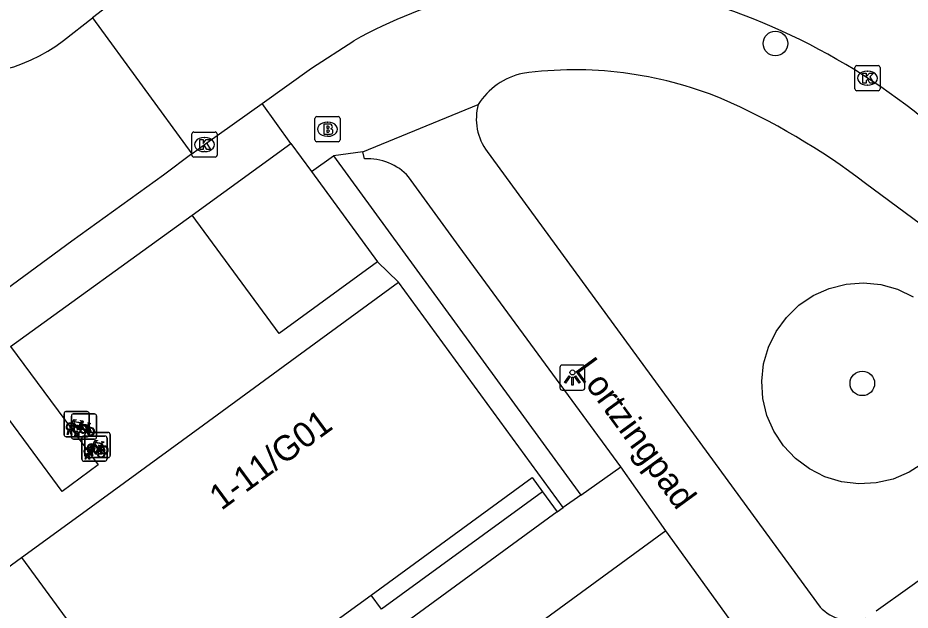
# Model space of a CAD drawing. Extents: x 159040 to 160094, y 381214 to 382518.
# Drawn here: x 159729.26 to 159764.72, y 382254.7 to 382278.27 of the extents above; entities that cross this region are included whole.
import ezdxf

# ---------------------------------------------------------------- set-up
doc = ezdxf.new("R2010")
doc.units = 0
for name, color, linetype in [('IMGEO_Boom', 7, 'Continuous'), ('IMGEO_Brandkraan', 7, 'Continuous'), ('IMGEO_Fietsenrek', 7, 'Continuous'), ('IMGEO_Groenvoorziening', 7, 'Continuous'), ('IMGEO_Kolk', 7, 'Continuous'), ('IMGEO_Lichtpunt', 7, 'Continuous'), ('IMGEO_Openbare_ruimte_label', 7, 'Continuous'), ('IMGEO_Pand', 7, 'Continuous'), ('IMGEO_Pand_nummerreeks', 7, 'Continuous'), ('IMGEO_Rijbaan_lokaal_open', 7, 'Continuous'), ('IMGEO_Voetpad_gesloten', 7, 'Continuous'), ('IMGEO_Voetpad_open', 7, 'Continuous')]:
    doc.layers.add(name, color=color, linetype=linetype)

msp = doc.modelspace()

# ---------------------------------------------------------------- linework, layer by layer
at = {"layer": 'IMGEO_Boom'}
for centre in [(159759.369, 382277.249), (159762.822, 382263.726)]:
    msp.add_circle(centre, 0.489, dxfattribs=at)
at = {"layer": 'IMGEO_Brandkraan'}
for p, q in [((159741.064, 382273.412), (159741.064, 382274.264)), ((159741.139, 382274.338), (159741.991, 382274.338)), ((159742.065, 382274.264), (159742.065, 382273.412)), ((159741.552, 382274.118), (159741.577, 382274.118)), ((159741.575, 382273.558), (159741.55, 382273.558)), ((159741.991, 382273.338), (159741.139, 382273.338))]:
    msp.add_line(p, q, dxfattribs=at)
for points in [[(159741.064, 382273.412), (159741.064, 382274.264)], [(159741.139, 382274.338), (159741.991, 382274.338)], [(159742.065, 382274.264), (159742.065, 382273.412)], [(159741.412, 382274.038), (159741.412, 382273.638), (159741.625, 382273.638)], [(159741.643, 382274.038), (159741.412, 382274.038)], [(159741.591, 382273.957), (159741.537, 382273.957), (159741.537, 382273.881)], [(159741.537, 382273.881), (159741.59, 382273.881)], [(159741.599, 382273.805), (159741.537, 382273.805), (159741.537, 382273.724)], [(159741.537, 382273.724), (159741.599, 382273.724)], [(159741.991, 382273.338), (159741.139, 382273.338)]]:
    msp.add_lwpolyline(points, dxfattribs=at)
for centre, radius, start, end in [((159741.141, 382274.262), 0.0765, 91.552, 178.448), ((159741.141, 382274.262), 0.0765, 91.552, 178.448), ((159741.989, 382274.262), 0.0765, 1.552, 88.448), ((159741.989, 382274.262), 0.0765, 1.552, 88.448), ((159741.592, 382273.919), 0.0379, 267.8285, 90.9355), ((159741.647, 382273.893), 0.145, 59.4692, 91.5367), ((159741.672, 382273.94), 0.0922, 285.5137, 58.1501), ((159741.6, 382273.764), 0.0404, 269.8759, 90.5077), ((159741.631, 382273.889), 0.251, 268.6676, 293.5347), ((159741.677, 382273.748), 0.105, 301.3115, 78.989), ((159741.141, 382273.414), 0.0765, 181.552, 268.448), ((159741.141, 382273.414), 0.0765, 181.552, 268.448), ((159741.989, 382273.414), 0.0765, 271.552, 358.448), ((159741.989, 382273.414), 0.0765, 271.552, 358.448)]:
    msp.add_arc(centre, radius, start, end, dxfattribs=at)
for centre, major_axis, ratio, start_param, end_param in [((159741.551, 382273.838), (-0.387, 0.002), 0.722429, 4.712389, 7.853982), ((159741.576, 382273.838), (-0.39, 0.002), 0.717154, 1.570796, 4.712389)]:
    msp.add_ellipse(centre, major_axis=major_axis, ratio=ratio, start_param=start_param, end_param=end_param, dxfattribs=at)
at = {"layer": 'IMGEO_Fietsenrek'}
for p, q in [((159731.167, 382262.604), (159732.008, 382262.604)), ((159732.008, 382262.604), (159731.167, 382262.604)), ((159732.092, 382262.529), (159732.092, 382261.688)), ((159732.092, 382261.688), (159732.092, 382262.529)), ((159731.092, 382261.679), (159731.092, 382262.52)), ((159731.092, 382262.52), (159731.092, 382261.679)), ((159731.383, 382261.585), (159731.383, 382262.426)), ((159731.383, 382262.426), (159731.383, 382261.585)), ((159731.458, 382262.51), (159732.299, 382262.51)), ((159732.299, 382262.51), (159731.458, 382262.51)), ((159732.383, 382262.435), (159732.383, 382261.594)), ((159732.383, 382261.594), (159732.383, 382262.435)), ((159731.219, 382261.688), (159731.258, 382261.848)), ((159731.288, 382261.836), (159731.253, 382261.688)), ((159731.33, 382261.86), (159731.329, 382261.864)), ((159731.371, 382261.688), (159731.337, 382261.83)), ((159731.361, 382261.871), (159731.362, 382261.864)), ((159731.369, 382261.834), (159731.404, 382261.688)), ((159731.779, 382262.153), (159731.815, 382262.058)), ((159732.07, 382262.059), (159732.106, 382261.964)), ((159732.017, 382261.604), (159731.176, 382261.604)), ((159731.176, 382261.604), (159732.017, 382261.604)), ((159731.253, 382261.688), (159731.219, 382261.688)), ((159731.404, 382261.688), (159731.371, 382261.688)), ((159732.308, 382261.51), (159731.467, 382261.51)), ((159731.467, 382261.51), (159732.308, 382261.51)), ((159731.51, 382261.594), (159731.549, 382261.754)), ((159731.544, 382261.594), (159731.51, 382261.594)), ((159731.579, 382261.742), (159731.544, 382261.594)), ((159731.621, 382261.766), (159731.62, 382261.77)), ((159731.662, 382261.594), (159731.628, 382261.736)), ((159731.652, 382261.777), (159731.653, 382261.77)), ((159731.66, 382261.74), (159731.695, 382261.594)), ((159731.695, 382261.594), (159731.662, 382261.594)), ((159731.799, 382260.706), (159731.799, 382261.547)), ((159731.799, 382261.547), (159731.799, 382260.706)), ((159731.874, 382261.631), (159732.715, 382261.631)), ((159732.715, 382261.631), (159731.874, 382261.631)), ((159731.923, 382260.848), (159731.923, 382261.689)), ((159731.923, 382261.689), (159731.923, 382260.848)), ((159731.998, 382261.773), (159732.839, 382261.773)), ((159732.839, 382261.773), (159731.998, 382261.773)), ((159732.799, 382261.556), (159732.799, 382260.715)), ((159732.799, 382260.715), (159732.799, 382261.556)), ((159732.923, 382261.698), (159732.923, 382260.857)), ((159732.923, 382260.857), (159732.923, 382261.698)), ((159732.486, 382261.18), (159732.522, 382261.085)), ((159732.61, 382261.322), (159732.646, 382261.227)), ((159731.926, 382260.715), (159731.965, 382260.875)), ((159731.995, 382260.863), (159731.96, 382260.715)), ((159732.848, 382260.773), (159732.007, 382260.773)), ((159732.007, 382260.773), (159732.848, 382260.773)), ((159732.037, 382260.887), (159732.036, 382260.891)), ((159732.078, 382260.715), (159732.044, 382260.857)), ((159732.05, 382260.857), (159732.089, 382261.017)), ((159732.084, 382260.857), (159732.05, 382260.857)), ((159732.068, 382260.898), (159732.069, 382260.891)), ((159732.076, 382260.861), (159732.111, 382260.715)), ((159732.119, 382261.005), (159732.084, 382260.857)), ((159732.161, 382261.029), (159732.16, 382261.033)), ((159732.202, 382260.857), (159732.168, 382260.999)), ((159732.192, 382261.04), (159732.193, 382261.033)), ((159732.2, 382261.003), (159732.235, 382260.857)), ((159732.235, 382260.857), (159732.202, 382260.857)), ((159732.724, 382260.631), (159731.883, 382260.631)), ((159731.883, 382260.631), (159732.724, 382260.631)), ((159731.96, 382260.715), (159731.926, 382260.715)), ((159732.111, 382260.715), (159732.078, 382260.715))]:
    msp.add_line(p, q, dxfattribs=at)
for points in [[(159731.405, 382262.13), (159731.5, 382262.294), (159731.586, 382262.28), (159731.588, 382262.271), (159731.532, 382262.26), (159731.505, 382262.215), (159731.761, 382262.174)], [(159731.748, 382262.149), (159731.491, 382262.19), (159731.474, 382262.161), (159731.641, 382261.941), (159731.748, 382262.149)], [(159731.696, 382262.036), (159731.791, 382262.2), (159731.877, 382262.186), (159731.879, 382262.177), (159731.823, 382262.166), (159731.796, 382262.121), (159732.052, 382262.08)], [(159731.761, 382262.174), (159731.786, 382262.223), (159731.78, 382262.227), (159731.757, 382262.231), (159731.745, 382262.238), (159731.744, 382262.241), (159731.746, 382262.246), (159731.841, 382262.231), (159731.843, 382262.221), (159731.833, 382262.208), (159731.821, 382262.202), (159731.807, 382262.208), (159731.779, 382262.153)], [(159731.426, 382262.078), (159731.374, 382261.988), (159731.334, 382261.963), (159731.335, 382262.01), (159731.39, 382262.104)], [(159731.701, 382261.886), (159731.651, 382261.886), (159731.46, 382262.137), (159731.441, 382262.105)], [(159731.717, 382261.984), (159731.665, 382261.894), (159731.625, 382261.869), (159731.626, 382261.916), (159731.681, 382262.01)], [(159731.796, 382262.051), (159731.766, 382262.128), (159731.657, 382261.91), (159731.7, 382261.91)], [(159731.73, 382261.91), (159731.85, 382261.909), (159731.806, 382262.023)], [(159731.826, 382262.03), (159731.881, 382261.885), (159731.731, 382261.885)], [(159731.992, 382261.792), (159731.942, 382261.792), (159731.751, 382262.043), (159731.732, 382262.011)], [(159732.039, 382262.055), (159731.782, 382262.096), (159731.765, 382262.067), (159731.932, 382261.847), (159732.039, 382262.055)], [(159732.087, 382261.957), (159732.057, 382262.034), (159731.948, 382261.816), (159731.991, 382261.816)], [(159732.021, 382261.816), (159732.141, 382261.815), (159732.097, 382261.929)], [(159732.117, 382261.936), (159732.172, 382261.791), (159732.022, 382261.791)], [(159732.052, 382262.08), (159732.077, 382262.129), (159732.071, 382262.133), (159732.048, 382262.137), (159732.036, 382262.144), (159732.035, 382262.147), (159732.037, 382262.152), (159732.132, 382262.137), (159732.134, 382262.127), (159732.124, 382262.114), (159732.112, 382262.108), (159732.098, 382262.114), (159732.07, 382262.059)], [(159732.133, 382261.105), (159732.081, 382261.015), (159732.041, 382260.99), (159732.042, 382261.037), (159732.097, 382261.131)], [(159732.112, 382261.157), (159732.207, 382261.321), (159732.293, 382261.307), (159732.295, 382261.298), (159732.239, 382261.287), (159732.212, 382261.242), (159732.468, 382261.201)], [(159732.408, 382260.913), (159732.358, 382260.913), (159732.167, 382261.164), (159732.148, 382261.132)], [(159732.257, 382261.247), (159732.205, 382261.157), (159732.165, 382261.132), (159732.166, 382261.179), (159732.221, 382261.273)], [(159732.455, 382261.176), (159732.198, 382261.217), (159732.181, 382261.188), (159732.348, 382260.968), (159732.455, 382261.176)], [(159732.236, 382261.299), (159732.331, 382261.463), (159732.417, 382261.449), (159732.419, 382261.44), (159732.363, 382261.429), (159732.336, 382261.384), (159732.592, 382261.343)], [(159732.532, 382261.055), (159732.482, 382261.055), (159732.291, 382261.306), (159732.272, 382261.274)], [(159732.579, 382261.318), (159732.322, 382261.359), (159732.305, 382261.33), (159732.472, 382261.11), (159732.579, 382261.318)], [(159732.503, 382261.078), (159732.473, 382261.155), (159732.364, 382260.937), (159732.407, 382260.937)], [(159732.468, 382261.201), (159732.493, 382261.25), (159732.487, 382261.254), (159732.464, 382261.258), (159732.452, 382261.265), (159732.451, 382261.268), (159732.453, 382261.273), (159732.548, 382261.258), (159732.55, 382261.248), (159732.54, 382261.235), (159732.528, 382261.229), (159732.514, 382261.235), (159732.486, 382261.18)], [(159732.627, 382261.22), (159732.597, 382261.297), (159732.488, 382261.079), (159732.531, 382261.079)], [(159732.561, 382261.079), (159732.681, 382261.078), (159732.637, 382261.192)], [(159732.657, 382261.199), (159732.712, 382261.054), (159732.562, 382261.054)], [(159732.592, 382261.343), (159732.617, 382261.392), (159732.611, 382261.396), (159732.588, 382261.4), (159732.576, 382261.407), (159732.575, 382261.41), (159732.577, 382261.415), (159732.672, 382261.4), (159732.674, 382261.39), (159732.664, 382261.377), (159732.652, 382261.371), (159732.638, 382261.377), (159732.61, 382261.322)], [(159732.437, 382260.937), (159732.557, 382260.936), (159732.513, 382261.05)], [(159732.533, 382261.057), (159732.588, 382260.912), (159732.438, 382260.912)]]:
    msp.add_lwpolyline(points, dxfattribs=at)
for centre, radius, start, end in [((159731.17, 382262.526), 0.0779, 92.4484, 184.2845), ((159731.17, 382262.526), 0.0779, 92.4484, 184.2845), ((159732.014, 382262.526), 0.0779, 2.4484, 94.2845), ((159732.014, 382262.526), 0.0779, 2.4484, 94.2845), ((159731.461, 382262.432), 0.0779, 92.4484, 184.2845), ((159731.461, 382262.432), 0.0779, 92.4484, 184.2845), ((159732.305, 382262.432), 0.0779, 2.4484, 94.2845), ((159732.305, 382262.432), 0.0779, 2.4484, 94.2845), ((159731.332, 382261.989), 0.159, 62.6766, 242.1369), ((159731.332, 382261.989), 0.129, 63.3192, 238.903), ((159731.312, 382261.86), 0.0499, 12.8025, 158.6934), ((159731.332, 382261.989), 0.159, 253.9967, 271.7867), ((159731.312, 382261.86), 0.0174, 12.8025, 163.4502), ((159731.332, 382261.989), 0.129, 253.415, 269.0204), ((159731.332, 382261.989), 0.129, 283.6043, 43.4302), ((159731.332, 382261.989), 0.159, 283.5766, 46.6042), ((159731.623, 382261.895), 0.159, 62.6766, 242.1369), ((159731.623, 382261.895), 0.129, 63.3192, 238.903), ((159731.623, 382261.895), 0.129, 283.6043, 43.4302), ((159731.623, 382261.895), 0.159, 283.5766, 46.6042), ((159731.859, 382261.905), 0.159, 113.3408, 178.3217), ((159731.859, 382261.905), 0.159, 187.0065, 105.7708), ((159731.859, 382261.905), 0.129, 113.923, 177.9556), ((159731.859, 382261.905), 0.129, 188.6715, 104.5883), ((159732.15, 382261.811), 0.159, 113.3408, 178.3217), ((159732.15, 382261.811), 0.159, 187.0065, 105.7708), ((159732.15, 382261.811), 0.129, 113.923, 177.9556), ((159732.15, 382261.811), 0.129, 188.6715, 104.5883), ((159731.17, 382261.682), 0.0779, 182.4484, 274.2845), ((159731.17, 382261.682), 0.0779, 182.4484, 274.2845), ((159731.461, 382261.588), 0.0779, 182.4484, 274.2845), ((159731.461, 382261.588), 0.0779, 182.4484, 274.2845), ((159731.603, 382261.766), 0.0499, 12.8025, 158.6934), ((159731.623, 382261.895), 0.159, 253.9967, 271.7867), ((159731.603, 382261.766), 0.0174, 12.8025, 163.4502), ((159731.623, 382261.895), 0.129, 253.415, 269.0204), ((159731.877, 382261.553), 0.0779, 92.4484, 184.2845), ((159731.877, 382261.553), 0.0779, 92.4484, 184.2845), ((159732.001, 382261.695), 0.0779, 92.4484, 184.2845), ((159732.001, 382261.695), 0.0779, 92.4484, 184.2845), ((159732.014, 382261.682), 0.0779, 272.4484, 4.2845), ((159732.014, 382261.682), 0.0779, 272.4484, 4.2845), ((159732.305, 382261.588), 0.0779, 272.4484, 4.2845), ((159732.305, 382261.588), 0.0779, 272.4484, 4.2845), ((159732.721, 382261.553), 0.0779, 2.4484, 94.2845), ((159732.721, 382261.553), 0.0779, 2.4484, 94.2845), ((159732.845, 382261.695), 0.0779, 2.4484, 94.2845), ((159732.845, 382261.695), 0.0779, 2.4484, 94.2845), ((159732.039, 382261.016), 0.159, 62.6766, 242.1369), ((159732.039, 382261.016), 0.129, 63.3192, 238.903), ((159732.163, 382261.158), 0.159, 62.6766, 242.1369), ((159732.163, 382261.158), 0.129, 63.3192, 238.903), ((159732.039, 382261.016), 0.159, 283.5766, 46.6042), ((159732.163, 382261.158), 0.129, 283.6043, 43.4302), ((159732.163, 382261.158), 0.159, 283.5766, 46.6042), ((159732.69, 382261.074), 0.159, 113.3408, 178.3217), ((159732.69, 382261.074), 0.159, 187.0065, 105.7708), ((159732.69, 382261.074), 0.129, 113.923, 177.9556), ((159732.69, 382261.074), 0.129, 188.6715, 104.5883), ((159732.001, 382260.851), 0.0779, 182.4484, 274.2845), ((159732.001, 382260.851), 0.0779, 182.4484, 274.2845), ((159732.019, 382260.887), 0.0499, 12.8025, 158.6934), ((159732.039, 382261.016), 0.159, 253.9967, 271.7867), ((159732.019, 382260.887), 0.0174, 12.8025, 163.4502), ((159732.039, 382261.016), 0.129, 253.415, 269.0204), ((159732.039, 382261.016), 0.129, 283.6043, 43.4302), ((159732.143, 382261.029), 0.0499, 12.8025, 158.6934), ((159732.163, 382261.158), 0.159, 253.9967, 271.7867), ((159732.143, 382261.029), 0.0174, 12.8025, 163.4502), ((159732.163, 382261.158), 0.129, 253.415, 269.0204), ((159732.566, 382260.932), 0.159, 113.3408, 178.3217), ((159732.566, 382260.932), 0.159, 187.0065, 105.7708), ((159732.566, 382260.932), 0.129, 113.923, 177.9556), ((159732.566, 382260.932), 0.129, 188.6715, 104.5883), ((159732.845, 382260.851), 0.0779, 272.4484, 4.2845), ((159732.845, 382260.851), 0.0779, 272.4484, 4.2845), ((159731.877, 382260.709), 0.0779, 182.4484, 274.2845), ((159731.877, 382260.709), 0.0779, 182.4484, 274.2845), ((159732.721, 382260.709), 0.0779, 272.4484, 4.2845), ((159732.721, 382260.709), 0.0779, 272.4484, 4.2845)]:
    msp.add_arc(centre, radius, start, end, dxfattribs=at)
at = {"layer": 'IMGEO_Groenvoorziening'}
for points in [[(159762.684, 382259.728), (159761.997, 382259.812), (159761.335, 382260.013), (159760.717, 382260.325), (159760.162, 382260.738), (159759.687, 382261.242), (159759.306, 382261.819), (159759.03, 382262.454), (159758.867, 382263.127), (159758.823, 382263.818), (159758.899, 382264.506), (159759.092, 382265.17), (159759.397, 382265.792), (159759.804, 382266.351), (159760.302, 382266.832), (159760.875, 382267.22), (159761.507, 382267.504), (159762.178, 382267.674), (159762.868, 382267.726), (159763.557, 382267.658), (159764.224, 382267.472), (159764.848, 382267.175)], [(159765.27, 382260.563), (159764.688, 382260.188), (159764.05, 382259.919), (159763.376, 382259.765), (159762.684, 382259.728)], [(159750.111, 382259.417), (159743.707, 382254.737), (159743.295, 382255.3)]]:
    msp.add_lwpolyline(points, dxfattribs=at)
at = {"layer": 'IMGEO_Kolk'}
for p, q in [((159762.603, 382276.369), (159763.455, 382276.369)), ((159762.528, 382275.443), (159762.528, 382276.295)), ((159763.016, 382276.149), (159763.041, 382276.149)), ((159763.529, 382276.295), (159763.529, 382275.443)), ((159763.455, 382275.369), (159762.603, 382275.369)), ((159763.039, 382275.589), (159763.014, 382275.589)), ((159736.173, 382272.801), (159736.173, 382273.653)), ((159736.248, 382273.727), (159737.1, 382273.727)), ((159737.174, 382273.653), (159737.174, 382272.801)), ((159736.661, 382273.507), (159736.686, 382273.507)), ((159736.684, 382272.947), (159736.659, 382272.947)), ((159737.1, 382272.727), (159736.248, 382272.727))]:
    msp.add_line(p, q, dxfattribs=at)
for points in [[(159762.603, 382276.369), (159763.455, 382276.369)], [(159762.528, 382275.443), (159762.528, 382276.295)], [(159762.849, 382276.069), (159762.972, 382276.069), (159762.972, 382275.918), (159763.102, 382276.069), (159763.266, 382276.069), (159763.12, 382275.918), (159763.273, 382275.669), (159763.121, 382275.669), (159763.036, 382275.833), (159762.972, 382275.766), (159762.972, 382275.669), (159762.849, 382275.669), (159762.849, 382276.069)], [(159763.529, 382276.295), (159763.529, 382275.443)], [(159763.455, 382275.369), (159762.603, 382275.369)], [(159736.173, 382272.801), (159736.173, 382273.653)], [(159736.248, 382273.727), (159737.1, 382273.727)], [(159737.174, 382273.653), (159737.174, 382272.801)], [(159736.494, 382273.427), (159736.617, 382273.427), (159736.617, 382273.276), (159736.747, 382273.427), (159736.911, 382273.427), (159736.765, 382273.276), (159736.918, 382273.027), (159736.766, 382273.027), (159736.681, 382273.191), (159736.617, 382273.124), (159736.617, 382273.027), (159736.494, 382273.027), (159736.494, 382273.427)], [(159737.1, 382272.727), (159736.248, 382272.727)]]:
    msp.add_lwpolyline(points, dxfattribs=at)
for centre, start, end in [((159762.605, 382276.293), 91.552, 178.448), ((159762.605, 382276.293), 91.552, 178.448), ((159763.453, 382276.293), 1.552, 88.448), ((159763.453, 382276.293), 1.552, 88.448), ((159762.605, 382275.445), 181.552, 268.448), ((159762.605, 382275.445), 181.552, 268.448), ((159763.453, 382275.445), 271.552, 358.448), ((159763.453, 382275.445), 271.552, 358.448), ((159736.25, 382273.651), 91.552, 178.448), ((159736.25, 382273.651), 91.552, 178.448), ((159737.098, 382273.651), 1.552, 88.448), ((159737.098, 382273.651), 1.552, 88.448), ((159736.25, 382272.803), 181.552, 268.448), ((159736.25, 382272.803), 181.552, 268.448), ((159737.098, 382272.803), 271.552, 358.448), ((159737.098, 382272.803), 271.552, 358.448)]:
    msp.add_arc(centre, 0.0765, start, end, dxfattribs=at)
for centre, major_axis, ratio, start_param, end_param in [((159763.015, 382275.869), (-0.387, 0.002), 0.722429, 4.712389, 7.853982), ((159763.04, 382275.869), (-0.39, 0.002), 0.717154, 1.570796, 4.712389), ((159736.66, 382273.227), (-0.387, 0.002), 0.722429, 4.712389, 7.853982), ((159736.685, 382273.227), (-0.39, 0.002), 0.717154, 1.570796, 4.712389)]:
    msp.add_ellipse(centre, major_axis=major_axis, ratio=ratio, start_param=start_param, end_param=end_param, dxfattribs=at)
at = {"layer": 'IMGEO_Lichtpunt'}
for p, q in [((159750.801, 382264.362), (159750.801, 382263.555)), ((159750.801, 382264.362), (159750.801, 382263.555)), ((159751.703, 382264.457), (159750.895, 382264.457)), ((159751.703, 382264.457), (159750.895, 382264.457)), ((159751.797, 382263.555), (159751.797, 382264.362)), ((159751.797, 382263.555), (159751.797, 382264.362)), ((159750.895, 382263.461), (159751.703, 382263.461)), ((159750.895, 382263.461), (159751.703, 382263.461))]:
    msp.add_line(p, q, dxfattribs=at)
for points in [[(159751.175, 382264.026), (159751.214, 382263.998), (159751.026, 382263.736), (159750.988, 382263.763), (159751.175, 382264.026)], [(159751.277, 382263.978), (159751.324, 382263.978), (159751.324, 382263.656), (159751.277, 382263.656), (159751.277, 382263.978)], [(159751.387, 382263.998), (159751.425, 382264.025), (159751.612, 382263.763), (159751.573, 382263.735), (159751.387, 382263.998)]]:
    msp.add_lwpolyline(points, dxfattribs=at)
msp.add_circle((159751.3, 382264.16), 0.0994, dxfattribs=at)
for centre, start, end in [((159750.895, 382264.362), 90, 180), ((159750.895, 382264.362), 90, 180), ((159751.703, 382264.362), 0, 90), ((159751.703, 382264.362), 0, 90), ((159750.895, 382263.555), 180, 270), ((159750.895, 382263.555), 180, 270), ((159751.703, 382263.555), 270, 0), ((159751.703, 382263.555), 270, 360)]:
    msp.add_arc(centre, 0.0946, start, end, dxfattribs=at)
at = {"layer": 'IMGEO_Pand'}
for points in [[(159729.405, 382256.798), (159731.675, 382258.458), (159736.634, 382262.083), (159740.339, 382264.791), (159744.387, 382267.75)], [(159750.937, 382258.788), (159744.387, 382267.75)], [(159788.116, 382239.855), (159780.775, 382250), (159772.601, 382261.297), (159764.707, 382255.623), (159763.378, 382254.668)], [(159743.295, 382255.3), (159749.699, 382259.981), (159750.111, 382259.417)], [(159750.111, 382259.417), (159750.698, 382258.613)], [(159750.698, 382258.613), (159750.937, 382258.788)], [(159714.542, 382245.934), (159718.164, 382248.581), (159720.104, 382250), (159721.78, 382251.224), (159726.806, 382254.899), (159729.405, 382256.798)], [(159729.405, 382256.798), (159735.956, 382247.837)], [(159741.563, 382254.034), (159743.295, 382255.3)]]:
    msp.add_lwpolyline(points, dxfattribs=at)
at = {"layer": 'IMGEO_Rijbaan_lokaal_open'}
for points in [[(159739.204, 382283.425), (159735.112, 382280.499), (159732.225, 382278.266)], [(159731.068, 382277.371), (159732.225, 382278.266)], [(159732.225, 382278.266), (159736.176, 382272.854)], [(159738.969, 382274.865), (159740.925, 382276.262), (159742.614, 382277.359)], [(159736.176, 382272.854), (159736.674, 382273.227), (159738.969, 382274.865)], [(159736.176, 382272.854), (159735.045, 382272.007), (159731.397, 382269.387), (159726.371, 382265.682), (159721.527, 382262.205), (159717.325, 382259.142)]]:
    msp.add_lwpolyline(points, dxfattribs=at)
for centre, radius, start, end in [((159751.797, 382260.982), 18.775, 103.8094, 119.2798), ((159748.726, 382253.823), 26.283, 46.6608, 75.404), ((159727.065, 382282.552), 6.547, 255.3444, 307.688)]:
    msp.add_arc(centre, radius, start, end, dxfattribs=at)
at = {"layer": 'IMGEO_Voetpad_gesloten'}
for points in [[(159751.635, 382259.282), (159753.224, 382260.406)], [(159755.011, 382257.854), (159753.224, 382260.406)], [(159751.635, 382259.282), (159750.937, 382258.788)], [(159750.698, 382258.613), (159738.914, 382250), (159736.077, 382247.926)], [(159755.011, 382257.854), (159744.272, 382250), (159740.977, 382247.59)]]:
    msp.add_lwpolyline(points, dxfattribs=at)
at = {"layer": 'IMGEO_Voetpad_open'}
for points in [[(159740.106, 382273.272), (159738.969, 382274.865)], [(159742.971, 382272.934), (159747.556, 382274.826)], [(159736.19, 382270.412), (159740.106, 382273.272)], [(159740.106, 382273.272), (159740.926, 382272.151)], [(159742.971, 382272.934), (159741.797, 382272.776)], [(159743.04, 382272.654), (159742.971, 382272.934)], [(159747.912, 382272.947), (159761.141, 382254.826)], [(159740.926, 382272.151), (159741.797, 382272.776)], [(159741.797, 382272.776), (159751.635, 382259.282)], [(159740.926, 382272.151), (159743.556, 382268.557)], [(159753.224, 382260.406), (159746.792, 382269.169), (159744.788, 382271.947)], [(159782.064, 382257.533), (159762.948, 382271.677)], [(159728.958, 382265.196), (159736.19, 382270.412)], [(159743.556, 382268.557), (159739.641, 382265.716), (159736.19, 382270.412)], [(159744.387, 382267.75), (159743.556, 382268.557)], [(159728.958, 382265.196), (159732.445, 382260.48), (159731.02, 382259.426), (159727.544, 382264.125)], [(159752.962, 382250.131), (159752.893, 382250.227), (159757.869, 382253.891), (159755.011, 382257.854)]]:
    msp.add_lwpolyline(points, dxfattribs=at)
for centre, radius, start, end in [((159749.946, 382273.293), 2.839, 102.9072, 147.3305), ((159751.393, 382260.83), 15.372, 67.7412, 97.7804), ((159746.381, 382250.133), 27.178, 52.4413, 66.5053), ((159749.64, 382274.248), 2.162, 164.4851, 216.9714), ((159743.172, 382270.466), 2.192, 42.5066, 93.4505), ((159762.394, 382256.021), 1.731, 223.6403, 288.6011)]:
    msp.add_arc(centre, radius, start, end, dxfattribs=at)

# ---------------------------------------------------------------- texts
at = {"layer": 'IMGEO_Openbare_ruimte_label'}
msp.add_text('Lortzingpad', height=1, rotation=306.1368, dxfattribs=at).set_placement((159751.352, 382264.282))
at = {"layer": 'IMGEO_Pand_nummerreeks'}
msp.add_text('1-11/G01', height=1, rotation=36.2926, dxfattribs=at).set_placement((159737.342, 382258.647))

doc.saveas('drawing.dxf')
